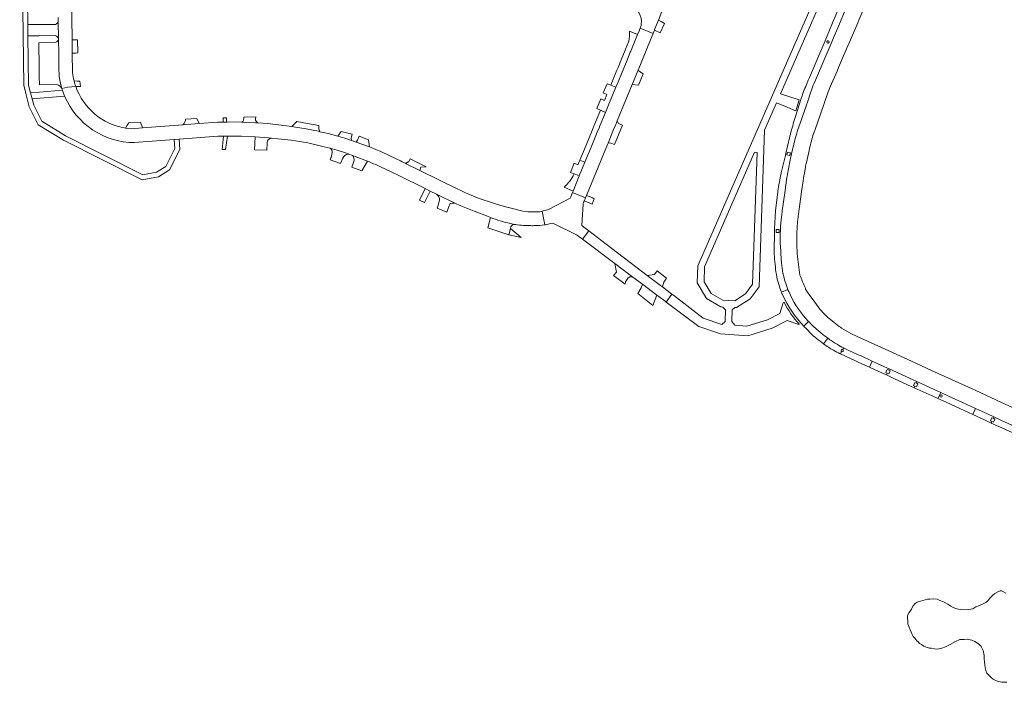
# Model space of a CAD drawing. Header units: metres. Extents: x 166325 to 190320, y 381923 to 404576.
# Tile 645 of 656: x 169850 to 170151, y 400855 to 401057. Entities that reach past the tile are written whole.
import ezdxf

# ---------------------------------------------------------------- set-up
doc = ezdxf.new("R2010")
doc.units = ezdxf.units.M
doc.layers.add('B-WE-OG-WATER_MEER-GV', color=8, linetype='Continuous', lineweight=18)
doc.layers.add('B-WE-VH-VERHARDING_BETONSTRAATSTEEN-GV', color=8, linetype='Continuous', lineweight=18)

msp = doc.modelspace()

# ---------------------------------------------------------------- linework, layer by layer
at = {"layer": 'B-WE-OG-WATER_MEER-GV', "flags": 128}
msp.add_lwpolyline([(170151.067, 400881.828), (170150.307, 400882.291), (170149.745, 400882.522), (170149.281, 400882.555), (170148.587, 400882.258), (170147.727, 400881.696), (170146.966, 400881.166), (170146.206, 400880.306), (170145.577, 400879.513), (170144.949, 400878.951), (170144.155, 400878.587), (170142.965, 400878.058), (170141.939, 400877.628), (170140.947, 400877.098), (170139.756, 400876.867), (170138.07, 400876.801), (170136.581, 400876.933), (170135.788, 400877.165), (170134.994, 400877.462), (170134.233, 400877.925), (170133.307, 400878.521), (170132.017, 400879.248), (170130.926, 400879.645), (170130.132, 400880.009), (170128.975, 400880.108), (170127.883, 400880.042), (170127.09, 400880.009), (170125.734, 400879.612), (170125.006, 400879.414), (170124.014, 400879.116), (170123.385, 400878.686), (170122.691, 400877.925), (170122.195, 400876.966), (170121.5, 400875.974), (170121.037, 400875.015), (170121.004, 400874.221), (170121.136, 400873.262), (170121.169, 400872.534), (170121.5, 400871.476), (170121.798, 400870.682), (170122.129, 400869.922), (170122.492, 400869.194), (170122.79, 400868.632), (170123.22, 400868.136), (170123.881, 400867.276), (170124.245, 400866.945), (170124.708, 400866.482), (170125.304, 400866.151), (170126.031, 400865.655), (170126.726, 400865.324), (170127.751, 400865.093), (170128.313, 400865.027), (170129.305, 400864.861), (170130.132, 400864.729), (170131.521, 400865.093), (170132.646, 400865.49), (170134.068, 400866.217), (170135.688, 400867.077), (170137.044, 400867.673), (170138.367, 400867.739), (170139.227, 400867.772), (170140.649, 400867.474), (170141.542, 400867.077), (170142.138, 400866.78), (170142.832, 400866.284), (170143.494, 400865.523), (170144.122, 400864.332), (170144.453, 400862.811), (170144.42, 400861.819), (170144.585, 400860.793), (170144.651, 400860.066), (170144.717, 400859.007), (170144.982, 400858.28), (170145.28, 400857.42), (170145.842, 400856.825), (170146.603, 400856.13), (170147.198, 400855.568), (170148.157, 400855.072), (170148.818, 400854.873), (170149.844, 400854.675), (170151.365, 400854.642)], dxfattribs=at)
at = {"layer": 'B-WE-VH-VERHARDING_BETONSTRAATSTEEN-GV', "flags": 128}
for points in [[(169849.88, 401129.597), (169851.11, 401036.86), (169851.851, 401033.908), (169852.76, 401030.29), (169855.54, 401024.75), (169863.23, 401020.09), (169887.26, 401007.97), (169892.25, 401008.89), (169895.6, 401011.03), (169898.79, 401017.3), (169898.542, 401020.398), (169897.041, 401020.282), (169897.26, 401017.58), (169894.47, 401012.07), (169891.66, 401010.3), (169887.44, 401009.54), (169863.88, 401021.47), (169856.67, 401025.86), (169854.15, 401030.8), (169853.671, 401032.677), (169853.204, 401034.504), (169852.59, 401036.91), (169852.392, 401051.915), (169852.346, 401055.402), (169852.059, 401077.182)], [(169866.01, 401040.67), (169865.925, 401046.659), (169865.868, 401050.719), (169865.867, 401050.756), (169865.576, 401071.346), (169865.572, 401071.619), (169865.572, 401071.638), (169865.569, 401071.833), (169865.563, 401072.223), (169865.561, 401072.386), (169865.423, 401082.123)], [(170100.14, 401080.48), (170056.97, 400981.76), (170056.8, 400976.54), (170059.6, 400971.82), (170064.04, 400969.19), (170064.591, 400969.18), (170065.42, 400968.27), (170065.36, 400964.76), (170064.35, 400963.89), (170058.65, 400965.82), (170049.544, 400972.748), (170049.059, 400973.117), (170047.293, 400970.691), (170047.747, 400970.351), (170057.3, 400963.19), (170063.96, 400960.99), (170072.24, 400960.38), (170079.65, 400962.69), (170084.24, 400965.03), (170087.87, 400963.84), (170087.96, 400963.92)], [(170080.992, 401031.472), (170084.236, 401030.133), (170086.151, 401029.343), (170086.896, 401029.035), (170087.971, 401032.402), (170087.325, 401032.615), (170085.703, 401033.149), (170082.224, 401034.295), (170101.86, 401079.27)], [(170104.993, 401066.818), (170107.343, 401072.344), (170109.689, 401077.862), (170107.861, 401078.657), (170105.513, 401073.122), (170103.163, 401067.596), (170100.803, 401062.09), (170100.494, 401061.394), (170100.15, 401060.617), (170098.153, 401055.916), (170096.255, 401051.446), (170095.835, 401050.431), (170095.543, 401049.724), (170093.915, 401045.895), (170092.292, 401042.077), (170091.086, 401039.243), (170090.734, 401038.417), (170089.926, 401036.519)], [(170039.368, 401054.252), (170043.332, 401052.677), (170043.729, 401053.672), (170043.793, 401053.833), (170044.936, 401056.699), (170048.23, 401065.38)], [(170087.41, 401023.01), (170088.608, 401026.434), (170090.881, 401032.93), (170091.117, 401033.605), (170092.26, 401036.87), (170092.517, 401037.474), (170092.935, 401038.456), (170094.14, 401041.291), (170095.763, 401045.109), (170097.381, 401048.915), (170097.686, 401049.633), (170098.12, 401050.653), (170100.02, 401055.122), (170102.014, 401059.812), (170102.323, 401060.539), (170102.637, 401061.278), (170104.993, 401066.818)], [(170092.15, 401021.531), (170092.501, 401022.534), (170092.799, 401023.384), (170094.431, 401028.043), (170096.83, 401034.89), (170097.455, 401036.354), (170099.506, 401041.153), (170099.977, 401042.257), (170102.032, 401047.066), (170103.59, 401050.713), (170105.807, 401055.903), (170106.161, 401056.73), (170108.3, 401061.739)], [(170102.014, 401059.812), (170100.02, 401055.122), (170098.12, 401050.653), (170097.686, 401049.633), (170097.381, 401048.915), (170095.763, 401045.109), (170094.14, 401041.291), (170092.935, 401038.456), (170092.517, 401037.474), (170092.26, 401036.87), (170091.117, 401033.605), (170090.881, 401032.93), (170088.608, 401026.434), (170087.41, 401023.01)], [(169861.666, 401055.398), (169861.65, 401056.362), (169861.539, 401056.061), (169861.355, 401055.801), (169861.146, 401055.617), (169860.829, 401055.398), (169855.985, 401055.4), (169855.603, 401055.401), (169852.346, 401055.402), (169852.392, 401051.915), (169855.582, 401051.957), (169855.692, 401051.959), (169860.755, 401052.026)], [(169861.632, 401057.537), (169861.65, 401056.362), (169861.666, 401055.398), (169861.721, 401051.981), (169861.738, 401050.931), (169861.753, 401049.992), (169861.795, 401047.391), (169861.836, 401044.812), (169861.878, 401042.233), (169861.919, 401039.654), (169861.92, 401039.6), (169862.137, 401038.29), (169862.429, 401036.994), (169862.749, 401035.899), (169864.624, 401036.28), (169866.982, 401036.517)], [(169861.738, 401050.931), (169861.721, 401051.981), (169861.666, 401055.398)], [(170033.835, 401040.825), (170035.156, 401044.031), (170036.369, 401046.974), (170036.483, 401047.252), (170038.576, 401052.332), (170036.164, 401053.341)], [(169860.867, 401049.97), (169855.72, 401049.845), (169855.753, 401047.314), (169855.787, 401044.734), (169855.821, 401042.155), (169855.855, 401039.576), (169855.889, 401036.999), (169861.154, 401037.061)], [(169861.753, 401049.992), (169861.738, 401050.931)], [(169862.793, 401035.746), (169862.749, 401035.899), (169862.429, 401036.994), (169862.137, 401038.29), (169861.92, 401039.6), (169861.919, 401039.654), (169861.878, 401042.233), (169861.836, 401044.812), (169861.795, 401047.391), (169861.753, 401049.992)], [(170035.965, 401050.324), (170034.941, 401047.852), (170034.84, 401047.608), (170033.62, 401044.664), (170032.618, 401042.246), (170032.292, 401041.461), (170030.965, 401038.258), (170030.398, 401036.889), (170031.95, 401036.25), (170032.514, 401037.619), (170033.835, 401040.825)], [(169868.201, 401038.156), (169867.439, 401038.161), (169866.48, 401038.167)], [(169866.982, 401036.517), (169868.087, 401036.522), (169868.458, 401036.524), (169868.201, 401038.156)], [(169866.982, 401036.517), (169864.624, 401036.28), (169862.749, 401035.899), (169862.793, 401035.746), (169862.919, 401035.336), (169863.227, 401034.467), (169863.609, 401033.523)], [(170089.074, 401034.386), (170088.834, 401033.647), (170088.567, 401032.82), (170086.684, 401027.012)], [(170083.308, 400970.664), (170083.13, 400970.57), (170082.995, 400970.151), (170082.03, 400967.16), (170078.3, 400965.31), (170071.93, 400963.31), (170068.29, 400963.59), (170067.4, 400964.71), (170067.46, 400968.32), (170068.25, 400969.05), (170068.81, 400969.01), (170072.93, 400971.68), (170075.67, 400975.3), (170077.38, 401023.2), (170080.992, 401031.472)], [(169956.674, 401018.055), (169954.673, 401018.816), (169952.658, 401019.536), (169951.241, 401020.014), (169949.137, 401020.684), (169947.02, 401021.31), (169944.085, 401022.098), (169941.586, 401022.693), (169941.129, 401022.802), (169937.331, 401023.575), (169933.507, 401024.209), (169933.014, 401024.276), (169931.355, 401024.502), (169925.544, 401025.144), (169922.603, 401025.37), (169921.88, 401025.425), (169917.672, 401025.61), (169913.991, 401025.651), (169913.246, 401025.637), (169913.036, 401025.633), (169912.084, 401025.614), (169912.036, 401025.613), (169910.31, 401025.58), (169904.661, 401025.15), (169899.657, 401024.769), (169887.401, 401023.836), (169883.915, 401023.571), (169882.186, 401023.777)], [(169884.896, 401019.341), (169897.041, 401020.282), (169898.542, 401020.398), (169910.44, 401021.32), (169912.158, 401021.359), (169913.332, 401021.372), (169917.571, 401021.326), (169921.805, 401021.134), (169925.906, 401020.81), (169926.745, 401020.72), (169928.687, 401020.511), (169932.796, 401020.069)], [(169942.883, 401018.114), (169944.725, 401017.617), (169946.817, 401017.001), (169949.649, 401016.086), (169950.367, 401015.834), (169951.523, 401015.427), (169951.839, 401015.316), (169952.357, 401015.134), (169956.063, 401013.704)], [(169945.356, 401016.382), (169944.989, 401014.862), (169944.938, 401014.729), (169944.686, 401014.06), (169947.835, 401013.016), (169948.562, 401014.596), (169948.842, 401015.119), (169949.177, 401015.403), (169949.67, 401015.696), (169950.367, 401015.834)], [(169950.367, 401015.834), (169949.649, 401016.086), (169946.817, 401017.001), (169944.725, 401017.617)], [(170084.048, 401016.824), (170083.889, 401016.158), (170083.722, 401015.46), (170082.55, 401010.556), (170082.483, 401010.241), (170082.417, 401009.927)], [(170085.408, 401015.012), (170085.494, 401015.409), (170085.6, 401015.889), (170085.733, 401016.478)], [(170085.733, 401016.478), (170085.6, 401015.889), (170085.494, 401015.409), (170085.408, 401015.012)], [(169972.039, 401010.87), (169967.727, 401012.992), (169967.572, 401013.068), (169967.109, 401013.296)], [(169961.146, 401011.493), (169965.624, 401009.293), (169973.74, 401005.306), (169975.287, 401004.546), (169977.138, 401003.637), (169977.268, 401003.573), (169977.301, 401003.557), (169977.392, 401003.512), (169977.985, 401003.221), (169982.172, 401001.165), (169982.67, 401000.92), (169982.723, 401000.897), (169984.6, 401000.095), (169988.635, 400998.461), (169992.718, 400996.95), (169993.69, 400996.529)], [(170010.145, 400994.234), (170010.215, 400994.243), (170010.286, 400994.251), (170009.463, 400998.436), (170009.209, 400998.376), (170008.72, 400998.26), (170007.501, 400998.18), (170007.073, 400998.19), (170005.06, 400998.24), (170003.58, 400998.42), (170000, 400999.304), (169999.214, 400999.528), (169999.103, 400999.559), (169996.867, 401000.196), (169994.57, 401000.85), (169990.25, 401002.32), (169986, 401004), (169984.383, 401004.796), (169983.515, 401005.223), (169972.282, 401010.75), (169972.039, 401010.87)], [(170084.361, 401009.526), (170084.409, 401009.813), (170084.458, 401010.1), (170084.473, 401010.187), (170084.59, 401010.847)], [(170084.59, 401010.847), (170084.473, 401010.187), (170084.458, 401010.1), (170084.409, 401009.813), (170084.361, 401009.526)], [(170089.653, 401010.787), (170089.744, 401011.278), (170089.837, 401011.77)], [(170016.148, 401005.757), (170018.889, 401004.549), (170020.793, 401009.169)], [(170020.793, 401009.169), (170019.26, 401009.801)], [(170082.5, 400996.588), (170082.736, 400998.246), (170082.772, 400998.499), (170083.557, 401004.013), (170084.221, 401008.673)], [(170084.221, 401008.673), (170083.557, 401004.013), (170082.772, 400998.499), (170082.736, 400998.246), (170082.5, 400996.588)], [(170087.496, 400995.757), (170087.503, 400995.829), (170087.51, 400995.9), (170087.955, 400999.143), (170088.555, 401003.506), (170088.677, 401004.398), (170089.131, 401007.703)], [(170081.438, 401004.532), (170081.413, 401004.331), (170080.683, 400998.538), (170080.375, 400993.013), (170080.355, 400991.555), (170080.289, 400986.751), (170080.297, 400986.455), (170080.307, 400986.159), (170080.312, 400986.033), (170080.343, 400985.315)], [(169993.69, 400996.529), (169992.877, 400993.371), (169998.949, 400991.335), (169999.083, 400991.303), (169999.277, 400991.258), (169999.78, 400993.138), (169999.813, 400993.283), (169999.906, 400993.69), (170000.089, 400993.991), (170000.29, 400994.192), (170000.566, 400994.334), (170000.875, 400994.401), (170001.222, 400994.4)], [(169999.737, 400994.665), (170000.611, 400994.509), (170001.222, 400994.4), (170001.39, 400994.37)], [(170001.222, 400994.4), (170000.611, 400994.509), (169999.737, 400994.665)], [(170083.01, 400979.32), (170082.997, 400979.418), (170082.57, 400982.65), (170082.38, 400985.416), (170082.322, 400986.26), (170082.148, 400988.799)], [(170082.148, 400988.799), (170082.322, 400986.26), (170082.38, 400985.416), (170082.57, 400982.65), (170082.997, 400979.418), (170083.01, 400979.32)], [(170082.525, 400973.728), (170084.485, 400974.564)], [(170084.485, 400974.564), (170082.525, 400973.728)], [(170094.249, 400968.542), (170092.713, 400970.677), (170090.73, 400973.432), (170089.897, 400974.59), (170089.885, 400974.972)], [(170089.368, 400963.329), (170090.837, 400964.757)], [(170090.837, 400964.757), (170089.368, 400963.329)], [(170095.39, 400957.913), (170096.657, 400959.676)], [(170096.657, 400959.676), (170095.39, 400957.913)], [(170128.39, 400949.827), (170122.224, 400952.649), (170113.063, 400956.841), (170105.665, 400960.227), (170103.687, 400961.132)], [(170100.912, 400955.584), (170100.571, 400954.844), (170102.068, 400954.155), (170105.146, 400952.739), (170106.126, 400952.288), (170109.378, 400950.804), (170110.233, 400952.671), (170106.824, 400954.233), (170106.006, 400954.608), (170102.932, 400956.016)], [(170101.234, 400956.204), (170101.489, 400956.69)], [(170102.932, 400956.016), (170101.678, 400956.591), (170101.584, 400956.64), (170101.489, 400956.69), (170101.234, 400956.204)], [(170101.489, 400956.69), (170101.584, 400956.64), (170101.678, 400956.591), (170102.932, 400956.016), (170106.006, 400954.608), (170106.824, 400954.233), (170110.233, 400952.671), (170113.125, 400951.346), (170115.457, 400950.278), (170117.648, 400949.274), (170121.848, 400947.35), (170123.843, 400946.436), (170129.36, 400943.908), (170131.168, 400943.08), (170133.576, 400941.976), (170137.806, 400940.038), (170141.829, 400938.195), (170145.421, 400936.55), (170147.349, 400935.666), (170149.779, 400934.553), (170153.834, 400932.695)], [(170100.444, 400954.902), (170100.571, 400954.844), (170100.912, 400955.584)], [(170162.422, 400934.252), (170149.765, 400940.045), (170141.667, 400943.751), (170128.39, 400949.827)]]:
    msp.add_lwpolyline(points, dxfattribs=at)
at = {"layer": 'B-WE-VH-VERHARDING_BETONSTRAATSTEEN-GV'}
for points in [[(170036.193, 401061.34, -0.3603992), (170039.698, 401055.444)], [(170039.698, 401055.444, -0.0568689), (170039.368, 401054.252)], [(169860.755, 401052.026, -0.3320287), (169861.738, 401050.931)], [(170036.164, 401053.341, -0.0051507), (170035.965, 401050.324)], [(169861.738, 401050.931, -0.3304032), (169860.867, 401049.97)], [(170096.37, 401050.061, -0.1023885), (170096.398, 401050.198)], [(170097.036, 401049.91, -0.7982973), (170096.37, 401050.061)], [(170096.398, 401050.198, -0.8168053), (170097.07, 401050.061)], [(170097.07, 401050.061, -0.1079517), (170097.036, 401049.91)], [(169866.48, 401038.167, -0.0327319), (169866.01, 401040.67)], [(169861.154, 401037.061, -0.1520561), (169862.303, 401036.472)], [(169866.48, 401038.167, 0.0219949), (169866.982, 401036.517)], [(169866.982, 401036.517, -0.0219949), (169866.48, 401038.167)], [(169862.303, 401036.472, -0.1019636), (169862.793, 401035.746)], [(169882.186, 401023.777, -0.273547), (169866.982, 401036.517)], [(170089.926, 401036.519, 0.0058039), (170089.074, 401034.386)], [(169863.609, 401033.523, 0.2967959), (169884.896, 401019.341)], [(170086.684, 401027.012, 0.0096612), (170085.271, 401021.959)], [(170085.271, 401021.959, 0.0095129), (170084.048, 401016.824)], [(170086.986, 401021.492, -0.0040079), (170087.41, 401023.01)], [(170087.41, 401023.01, 0.0040079), (170086.986, 401021.492)], [(169932.796, 401020.069, -0.0301308), (169942.883, 401018.114)], [(170085.733, 401016.478, -0.0108347), (170086.986, 401021.492)], [(170086.986, 401021.492, 0.0108347), (170085.733, 401016.478)], [(170090.959, 401016.971, -0.0098816), (170092.15, 401021.531)], [(169944.725, 401017.617, -0.3122343), (169945.356, 401016.382)], [(169965.294, 401014.224, 0.0222517), (169956.674, 401018.055)], [(170090.148, 401013.328, -0.0080036), (170090.959, 401016.971)], [(169956.063, 401013.704, -0.0119044), (169961.146, 401011.493)], [(169967.109, 401013.296, 0.0046109), (169965.294, 401014.224)], [(170084.59, 401010.847, -0.008966), (170085.408, 401015.012)], [(170085.408, 401015.012, 0.008966), (170084.59, 401010.847)], [(170089.837, 401011.77, -0.0030863), (170090.148, 401013.328)], [(170082.417, 401009.927, 0.0127401), (170081.438, 401004.532)], [(170089.131, 401007.703, -0.0065179), (170089.653, 401010.787)], [(170019.26, 401009.801, -0.0928125), (170016.148, 401005.757)], [(170084.221, 401008.673, -0.0024705), (170084.361, 401009.526)], [(170084.361, 401009.526, 0.0024705), (170084.221, 401008.673)], [(169993.69, 400996.529, 0.0473353), (169999.737, 400994.665)], [(169999.737, 400994.665, -0.0473353), (169993.69, 400996.529)], [(170082.22, 400992.907, -0.014107), (170082.5, 400996.588)], [(170082.5, 400996.588, 0.014107), (170082.22, 400992.907)], [(170087.219, 400991.227, -0.018807), (170087.496, 400995.757)], [(170001.39, 400994.37, 0.0399142), (170005.938, 400994.009)], [(170005.938, 400994.009, 0.0106873), (170007.247, 400994.021)], [(170007.247, 400994.021, 0.0220913), (170010.145, 400994.234)], [(170082.167, 400991.46, -0.0062367), (170082.22, 400992.907)], [(170082.22, 400992.907, 0.0062367), (170082.167, 400991.46)], [(170082.148, 400988.799, -0.0169128), (170082.167, 400991.46)], [(170082.167, 400991.46, 0.0169128), (170082.148, 400988.799)], [(170087.364, 400985.364, -0.0205453), (170087.204, 400990.328)], [(170087.204, 400990.328, -0.0033547), (170087.219, 400991.227)], [(170080.343, 400985.315, 0.0257694), (170080.973, 400979.107)], [(170088.189, 400978.895, -0.0270653), (170087.364, 400985.364)], [(170080.973, 400979.107, 0.0612796), (170082.525, 400973.728)], [(170084.485, 400974.564, -0.0410224), (170083.01, 400979.32)], [(170083.01, 400979.32, 0.0410224), (170084.485, 400974.564)], [(170089.687, 400975.362, -0.0300259), (170088.189, 400978.895)], [(170084.485, 400974.564, 0.0072054), (170084.772, 400973.874)], [(170084.772, 400973.874, -0.0072054), (170084.485, 400974.564)], [(170084.772, 400973.874, 0.0802501), (170089.988, 400965.682)], [(170089.988, 400965.682, -0.0802501), (170084.772, 400973.874)], [(170089.885, 400974.972, -0.0061473), (170089.687, 400975.362)], [(170082.525, 400973.728, 0.0087472), (170082.857, 400972.986)], [(170082.857, 400972.986, 0.0815886), (170089.368, 400963.329)], [(170087.96, 400963.92, -0.0610777), (170083.308, 400970.664)], [(170096.167, 400966.526, -0.0218598), (170094.249, 400968.542)], [(170089.988, 400965.682, 0.006493), (170090.837, 400964.757)], [(170090.837, 400964.757, -0.006493), (170089.988, 400965.682)], [(170090.837, 400964.757, 0.0050777), (170091.319, 400964.258)], [(170091.319, 400964.258, -0.0050777), (170090.837, 400964.757)], [(170100.142, 400963.266, -0.0400443), (170096.167, 400966.526)], [(170089.368, 400963.329, 0.0051147), (170089.849, 400962.829)], [(170089.849, 400962.829, 0.0355173), (170093.251, 400959.558)], [(170091.319, 400964.258, 0.0277166), (170094.676, 400961.193)], [(170094.676, 400961.193, -0.0277166), (170091.319, 400964.258)], [(170100.889, 400962.764, -0.0073925), (170100.142, 400963.266)], [(170103.687, 400961.132, -0.0252), (170100.889, 400962.764)], [(170093.251, 400959.558, 0.0190479), (170095.39, 400957.913)], [(170094.676, 400961.193, 0.0153914), (170096.657, 400959.676)], [(170096.657, 400959.676, -0.0153914), (170094.676, 400961.193)], [(170096.657, 400959.676, 0.0206256), (170099.499, 400957.808)], [(170099.499, 400957.808, -0.0206256), (170096.657, 400959.676)], [(170095.39, 400957.913, 0.0250493), (170098.421, 400955.975)], [(170098.421, 400955.975, 0.0154379), (170100.444, 400954.902)], [(170099.499, 400957.808, 0.0140608), (170101.489, 400956.69)], [(170101.489, 400956.69, -0.0140608), (170099.499, 400957.808)], [(170100.744, 400955.883, -0.5396034), (170101.234, 400956.204)], [(170100.912, 400955.584, -0.2596908), (170100.744, 400955.883)], [(170101.444, 400955.883, -0.5849842), (170100.912, 400955.584)], [(170101.234, 400956.204, -0.2993456), (170101.444, 400955.883)], [(170130.907, 400942.017, -1), (170131.607, 400942.017)], [(170131.607, 400942.017, -1), (170130.907, 400942.017)]]:
    msp.add_lwpolyline(points, format="xyb", dxfattribs=at)
at = {"layer": 'B-WE-VH-VERHARDING_BETONSTRAATSTEEN-GV', "flags": 128}
for points in [[(170046.776, 401055.709), (170045.76, 401056.29), (170044.936, 401056.699), (170043.793, 401053.833), (170043.729, 401053.672), (170045.502, 401052.835)], [(170036.956, 401037.137), (170038.738, 401041.462), (170042.538, 401050.686), (170043.332, 401052.677), (170039.368, 401054.252), (170039.184, 401053.807), (170039.126, 401053.666), (170038.576, 401052.332), (170036.483, 401047.252), (170036.369, 401046.974), (170035.156, 401044.031), (170033.835, 401040.825), (170032.514, 401037.619), (170031.95, 401036.25), (170030.763, 401033.368), (170030.024, 401031.576), (170028.795, 401028.593), (170027.082, 401024.434), (170026.806, 401023.765), (170026.497, 401023.015), (170024.414, 401017.958), (170022.515, 401013.35), (170020.793, 401009.169), (170018.889, 401004.549), (170018.721, 401004.141), (170022.68, 401002.482), (170022.703, 401002.538), (170023, 401003.259), (170029.379, 401018.745), (170029.56, 401019.185), (170031.271, 401023.338), (170031.916, 401024.903), (170032.264, 401025.747), (170032.384, 401026.038)], [(169867.167, 401050.74), (169865.868, 401050.719), (169865.925, 401046.659), (169867.058, 401046.7), (169867.666, 401046.722), (169867.567, 401050.743)], [(170040.316, 401040.387), (170039.465, 401040.84), (170038.738, 401041.462), (170036.956, 401037.137), (170038.895, 401036.884)], [(170031.95, 401036.25), (170030.398, 401036.889), (170029.248, 401037.315), (170028.088, 401034.5), (170029.213, 401034.007), (170028.475, 401032.214), (170027.336, 401032.678), (170026.117, 401029.721), (170027.268, 401029.276), (170027.227, 401029.239), (170028.795, 401028.593), (170030.024, 401031.576), (170030.763, 401033.368)], [(169862.919, 401035.336), (169855.905, 401034.735), (169853.204, 401034.504), (169853.671, 401032.677), (169863.609, 401033.523), (169863.227, 401034.467)], [(170028.795, 401028.593), (170027.227, 401029.239), (170025.514, 401025.076), (170025.24, 401024.41), (170024.909, 401023.604), (170022.851, 401018.601), (170020.948, 401013.977), (170022.515, 401013.35), (170024.414, 401017.958), (170026.497, 401023.015), (170026.806, 401023.765), (170027.082, 401024.434)], [(169886.758, 401025.563), (169883.183, 401025.363), (169882.733, 401024.647), (169882.186, 401023.777), (169883.915, 401023.571), (169887.401, 401023.836)], [(169904.012, 401026.683), (169900.507, 401026.527), (169900.539, 401026.074), (169900.318, 401025.601), (169900.096, 401025.204), (169899.657, 401024.769), (169904.661, 401025.15)], [(169913.009, 401026.919), (169912.011, 401026.887), (169912.036, 401025.613), (169912.084, 401025.614), (169913.036, 401025.633)], [(169922.04, 401027.256), (169918.286, 401027.145), (169918.327, 401026.71), (169918.269, 401026.267), (169918.093, 401025.95), (169917.672, 401025.61), (169921.88, 401025.425), (169922.603, 401025.37), (169922.09, 401025.893), (169921.946, 401026.227), (169921.948, 401026.562)], [(169941.286, 401024.538), (169937.774, 401025.227), (169934.471, 401025.784), (169933.801, 401025.091), (169933.014, 401024.276), (169933.507, 401024.209), (169937.331, 401023.575), (169941.129, 401022.802), (169941.586, 401022.693), (169941.222, 401023.56)], [(170033.947, 401024.68), (170032.732, 401025.194), (170032.384, 401026.038), (170032.264, 401025.747), (170031.916, 401024.903), (170031.271, 401023.338), (170029.56, 401019.185), (170030.136, 401019.258), (170030.39, 401019.236), (170031.579, 401018.827)], [(169951.38, 401021.946), (169948.513, 401022.682), (169948.081, 401022.777), (169947.02, 401021.31), (169949.137, 401020.684), (169951.241, 401020.014), (169951.151, 401020.772)], [(169913.332, 401021.372), (169912.158, 401021.359), (169911.675, 401017.221), (169912.748, 401017.269)], [(169926.745, 401020.72), (169925.906, 401020.81), (169921.805, 401021.134), (169921.634, 401017.172), (169925.398, 401017.025), (169925.414, 401019.291), (169925.531, 401019.868), (169925.774, 401020.186), (169926.175, 401020.512)], [(169956.439, 401020.241), (169953.58, 401021.332), (169953.007, 401020.083), (169952.658, 401019.536), (169954.673, 401018.816), (169956.674, 401018.055)], [(170073.66, 400976.18), (170071.531, 400973.21), (170068.28, 400971.09), (170064.61, 400971.22), (170061.08, 400973.29), (170058.94, 400976.87), (170059.06, 400981.41), (170074.34, 401016.41), (170075.1, 401016.35)], [(170085.286, 401016.284), (170085.202, 401015.889), (170085.101, 401015.413), (170084.221, 401015.601), (170084.318, 401016.056), (170084.406, 401016.471)], [(169956.063, 401013.704), (169952.357, 401015.134), (169951.839, 401015.316), (169951.523, 401015.427), (169951.804, 401015.09), (169951.919, 401014.647), (169951.993, 401014.122), (169951.911, 401013.555), (169951.287, 401011.838), (169954.376, 401010.715)], [(169969.156, 401014.362), (169968.725, 401013.608), (169967.727, 401012.992), (169972.039, 401010.87), (169972.42, 401011.905), (169974.024, 401011.985)], [(170022.515, 401013.35), (170020.948, 401013.977), (170020.368, 401012.567), (170019.251, 401013.067), (170018.099, 401010.271), (170019.26, 401009.801), (170020.793, 401009.169)], [(169975.287, 401004.546), (169973.74, 401005.306), (169971.957, 401001.835), (169973.499, 401001.123)], [(170021.95, 401000.71), (170022.117, 401001.116), (170022.294, 401001.546), (170022.369, 401001.727), (170022.68, 401002.482), (170018.721, 401004.141), (170018.18, 401002.827), (170018, 401002.39), (170011.42, 400998.9), (170011.077, 400998.819), (170009.463, 400998.436), (170010.286, 400994.251), (170010.356, 400994.26), (170010.427, 400994.269), (170012.065, 400994.648), (170012.68, 400994.79), (170019.91, 400991.22), (170020.231, 400990.98), (170021.733, 400989.853), (170023.685, 400992.424), (170022.193, 400993.559), (170021.6, 400994.01)], [(169977.985, 401003.221), (169977.392, 401003.512), (169977.301, 401003.557), (169977.268, 401003.573), (169977.138, 401003.637), (169977.724, 401003.152), (169977.921, 401002.838), (169978.071, 401002.37), (169978.082, 401001.902), (169977.78, 401000.621), (169977.345, 400999.318), (169980.325, 400998.093), (169980.84, 400999.535), (169981.325, 401000.756), (169982.723, 401000.897), (169982.67, 401000.92), (169982.172, 401001.165)], [(170025.375, 401002.231), (170024.822, 401002.47), (170024.604, 401002.565), (170023, 401003.259), (170022.703, 401002.538), (170022.68, 401002.482), (170022.369, 401001.727), (170022.294, 401001.546), (170023.974, 401000.848), (170024.688, 401000.552)], [(169999.78, 400993.138), (169999.277, 400991.258), (170003.064, 400990.364)], [(170028.967, 400988.405), (170023.685, 400992.424), (170021.733, 400989.853), (170031.66, 400982.412), (170037.124, 400978.316), (170040.05, 400976.122), (170044.49, 400972.793), (170045.081, 400972.35), (170046.975, 400970.93), (170047.293, 400970.691), (170049.059, 400973.117), (170046.175, 400975.312), (170045.594, 400975.754), (170041.564, 400978.82)], [(170081.795, 400991.925), (170080.896, 400991.973), (170080.92, 400992.437), (170080.943, 400992.862), (170081.841, 400992.814), (170081.82, 400992.411)], [(170031.66, 400982.412), (170032.129, 400979.857), (170031.278, 400978.827), (170034.81, 400976.197), (170034.878, 400976.848), (170035.669, 400978.077), (170036.199, 400978.411), (170036.717, 400978.379), (170037.124, 400978.316)], [(170044.592, 400980.225), (170043.716, 400979.057), (170041.564, 400978.82), (170045.594, 400975.754), (170046.175, 400975.312), (170046.623, 400976.744), (170047.173, 400977.653), (170047.43, 400977.961)], [(170040.05, 400976.122), (170039.651, 400975.06), (170038.629, 400973.336), (170043.217, 400969.658), (170044.49, 400972.793)], [(170110.233, 400952.671), (170109.378, 400950.804), (170112.272, 400949.484), (170112.434, 400949.41), (170114.578, 400948.432), (170114.823, 400948.967), (170114.383, 400949.164), (170114.795, 400950.085), (170115.271, 400949.872), (170115.457, 400950.278), (170113.125, 400951.346)], [(170117.648, 400949.274), (170115.457, 400950.278), (170115.271, 400949.872), (170115.707, 400949.677), (170115.295, 400948.756), (170114.823, 400948.967), (170114.578, 400948.432), (170116.824, 400947.407), (170121.015, 400945.462), (170123.046, 400944.538), (170123.28, 400945.054), (170122.812, 400945.264), (170123.224, 400946.185), (170123.642, 400945.997), (170123.843, 400946.436), (170121.848, 400947.35)], [(170123.843, 400946.436), (170123.642, 400945.997), (170124.137, 400945.776), (170123.725, 400944.855), (170123.28, 400945.054), (170123.046, 400944.538), (170128.509, 400942.052), (170130.32, 400941.228), (170131.168, 400943.08), (170129.36, 400943.908)], [(170137.806, 400940.038), (170133.576, 400941.976), (170131.168, 400943.08), (170130.32, 400941.228), (170132.815, 400940.093), (170136.996, 400938.188), (170140.984, 400936.351), (170141.829, 400938.195)], [(170141.829, 400938.195), (170140.984, 400936.351), (170144.573, 400934.698), (170146.587, 400933.77), (170146.815, 400934.266), (170146.387, 400934.457), (170146.799, 400935.378), (170147.165, 400935.215), (170147.349, 400935.666), (170145.421, 400936.55)], [(170153.834, 400932.695), (170149.779, 400934.553), (170147.349, 400935.666), (170147.165, 400935.215), (170147.712, 400934.97), (170147.3, 400934.049), (170146.815, 400934.266), (170146.587, 400933.77), (170148.892, 400932.709), (170152.983, 400930.863), (170155.839, 400929.56), (170156.675, 400931.393)]]:
    msp.add_lwpolyline(points, close=True, dxfattribs=at)

doc.saveas('drawing.dxf')
